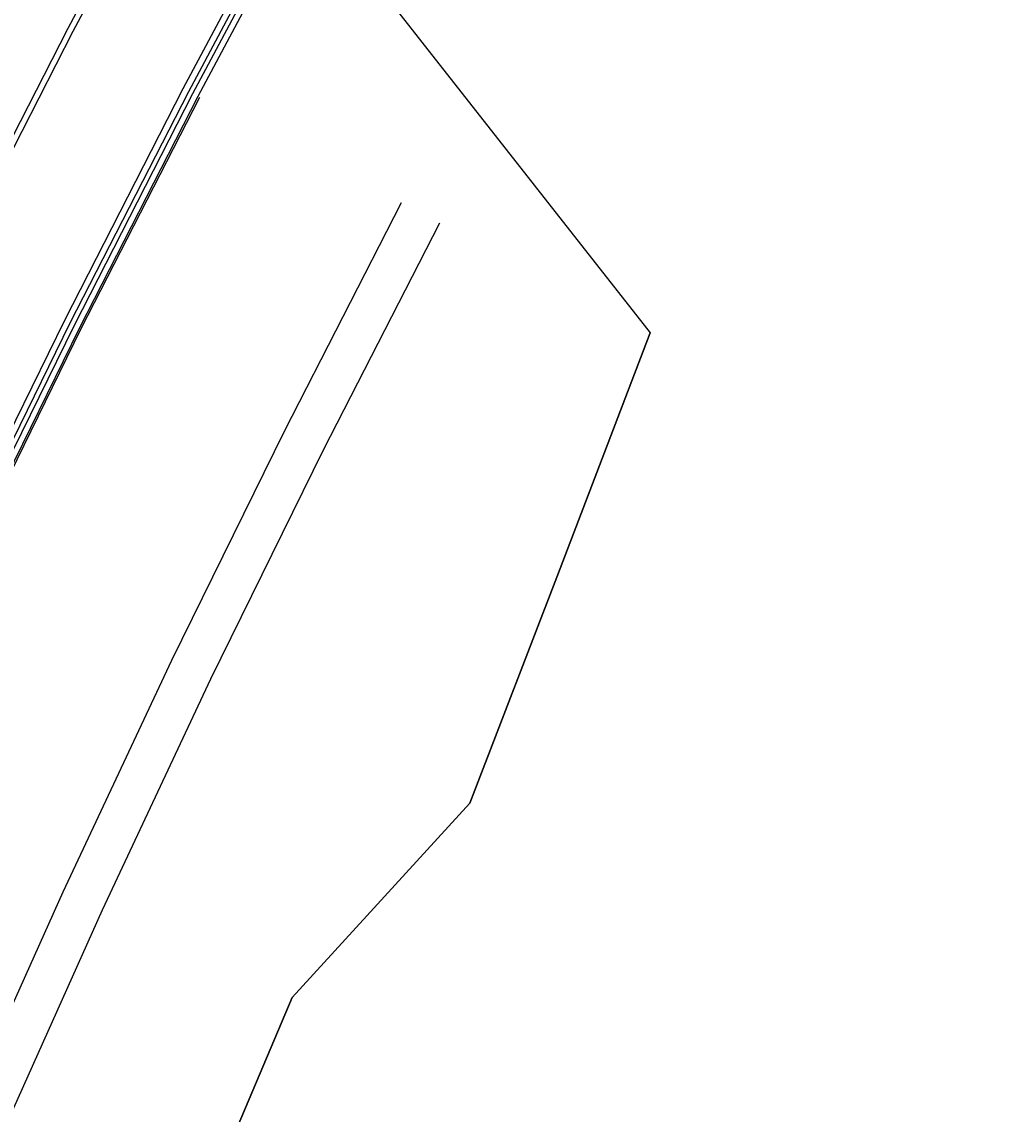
# Model space of a CAD drawing. Extents: x 1797478 to 1808916, y 246529 to 250952.
# Drawn here: x 1798192.4 to 1798281.6, y 250287.5 to 250388.3 of the extents above; entities that cross this region are included whole.
import ezdxf

# ---------------------------------------------------------------- set-up
doc = ezdxf.new("R2010")
doc.units = 0
for name, color, linetype in [('60', 7, 'Continuous'), ('DTCH-LINBTM', 7, 'Continuous'), ('DTCH-LINFRSLP', 7, 'Continuous'), ('EDPV-LINE', 7, 'Continuous'), ('LIMT-CSLINE', 7, 'Continuous'), ('SHDR-UPAV', 7, 'Continuous')]:
    doc.layers.add(name, color=color, linetype=linetype)

msp = doc.modelspace()

# ---------------------------------------------------------------- linework, layer by layer
for points in [[(1798076.99, 250071.62), (1798083.07, 250095.04), (1798089.53, 250118.35), (1798096.39, 250141.55), (1798109, 250162.9), (1798125.32, 250182.78), (1798132.35, 250205.7), (1798139.97, 250228.43), (1798148.15, 250250.98), (1798156.9, 250273.31), (1798166.22, 250295.41), (1798176.05, 250317.3), (1798186.26, 250339.01), (1798196.83, 250360.54), (1798207.76, 250381.89), (1798217.69, 250400.54), (1798219.06, 250403.06), (1798229.7, 250422.26), (1798230.7, 250424.03), (1798242.71, 250444.8), (1798252.52, 250461.2), (1798255.06, 250465.36), (1798267.75, 250485.72), (1798280.79, 250505.86)], [(1798077.42, 250071.52), (1798083.49, 250094.93), (1798089.95, 250118.23), (1798096.81, 250141.43), (1798109.41, 250162.77), (1798125.74, 250182.64), (1798132.77, 250205.55), (1798140.37, 250228.28), (1798148.56, 250250.81), (1798157.31, 250273.14), (1798166.62, 250295.24), (1798176.45, 250317.11), (1798186.65, 250338.82), (1798197.22, 250360.34), (1798208.15, 250381.69), (1798218.07, 250400.34), (1798219.44, 250402.85), (1798230.08, 250422.04), (1798231.08, 250423.81), (1798243.08, 250444.58), (1798252.89, 250460.98), (1798255.43, 250465.14), (1798268.12, 250485.48), (1798281.16, 250505.61)], [(1798077.95, 250071.39), (1798084.01, 250094.79), (1798090.48, 250118.08), (1798097.33, 250141.27), (1798109.93, 250162.6), (1798126.25, 250182.46), (1798133.28, 250205.36), (1798140.88, 250228.08), (1798149.06, 250250.61), (1798157.81, 250272.93), (1798167.12, 250295.02), (1798176.94, 250316.89), (1798187.14, 250338.58), (1798197.7, 250360.1), (1798208.63, 250381.44), (1798218.55, 250400.08), (1798219.92, 250402.59), (1798230.56, 250421.77), (1798231.56, 250423.54), (1798243.55, 250444.3), (1798253.36, 250460.69), (1798255.89, 250464.85), (1798268.58, 250485.19), (1798281.61, 250505.31)], [(1798064.81, 250074.67), (1798070.93, 250098.3), (1798077.46, 250121.81), (1798084.37, 250145.22), (1798097.04, 250166.77), (1798113.44, 250186.85), (1798120.54, 250209.96), (1798128.22, 250232.9), (1798136.48, 250255.64), (1798145.32, 250278.17), (1798154.72, 250300.47), (1798164.63, 250322.54), (1798174.93, 250344.45), (1798185.6, 250366.17), (1798196.63, 250387.71), (1798206.64, 250406.53), (1798208.02, 250409.06), (1798218.76, 250428.43), (1798219.77, 250430.22), (1798231.88, 250451.18), (1798241.78, 250467.72), (1798244.34, 250471.92), (1798257.15, 250492.46)], [(1798064.81, 250074.67), (1798070.93, 250098.3), (1798077.46, 250121.81), (1798084.37, 250145.22), (1798097.04, 250166.77), (1798113.44, 250186.85), (1798120.54, 250209.96), (1798128.22, 250232.9), (1798136.48, 250255.64), (1798145.32, 250278.17), (1798154.72, 250300.47), (1798164.63, 250322.54), (1798174.93, 250344.45), (1798185.6, 250366.17), (1798196.63, 250387.71), (1798206.64, 250406.53), (1798208.02, 250409.06), (1798218.76, 250428.43), (1798219.77, 250430.22), (1798231.88, 250451.18), (1798241.78, 250467.72), (1798244.34, 250471.92), (1798257.15, 250492.46)], [(1798064.81, 250074.67), (1798070.93, 250098.3), (1798077.46, 250121.81), (1798084.37, 250145.22), (1798097.04, 250166.77), (1798113.44, 250186.85), (1798120.54, 250209.96), (1798128.22, 250232.9), (1798136.48, 250255.64), (1798145.32, 250278.17), (1798154.72, 250300.47), (1798164.63, 250322.54), (1798174.93, 250344.45), (1798185.6, 250366.17), (1798196.63, 250387.71), (1798206.64, 250406.53), (1798208.02, 250409.06), (1798218.76, 250428.43), (1798219.77, 250430.22), (1798231.88, 250451.18), (1798241.78, 250467.72), (1798244.34, 250471.92), (1798257.15, 250492.46)], [(1798064.81, 250074.67), (1798070.93, 250098.3), (1798077.46, 250121.81), (1798084.37, 250145.22), (1798097.04, 250166.77), (1798113.44, 250186.85), (1798120.54, 250209.96), (1798128.22, 250232.9), (1798136.48, 250255.64), (1798145.32, 250278.17), (1798154.72, 250300.47), (1798164.63, 250322.54), (1798174.93, 250344.45), (1798185.6, 250366.17), (1798196.63, 250387.71), (1798206.64, 250406.53), (1798208.02, 250409.06), (1798218.76, 250428.43), (1798219.77, 250430.22), (1798231.88, 250451.18), (1798241.78, 250467.72), (1798244.34, 250471.92), (1798257.15, 250492.46)], [(1798064.81, 250074.67), (1798070.93, 250098.3), (1798077.46, 250121.81), (1798084.37, 250145.22), (1798097.04, 250166.77), (1798113.44, 250186.85), (1798120.54, 250209.96), (1798128.22, 250232.9), (1798136.48, 250255.64), (1798145.32, 250278.17), (1798154.72, 250300.47), (1798164.63, 250322.54), (1798174.93, 250344.45), (1798185.6, 250366.17), (1798196.63, 250387.71), (1798206.64, 250406.53), (1798208.02, 250409.06), (1798218.76, 250428.43), (1798219.77, 250430.22), (1798231.88, 250451.18), (1798241.78, 250467.72), (1798244.34, 250471.92), (1798257.15, 250492.46)], [(1798065.33, 250074.54), (1798071.46, 250098.16), (1798077.98, 250121.66), (1798084.89, 250145.06), (1798097.56, 250166.6), (1798113.95, 250186.67), (1798121.05, 250209.78), (1798128.73, 250232.71), (1798136.99, 250255.44), (1798145.82, 250277.96), (1798155.22, 250300.25), (1798165.13, 250322.32), (1798175.42, 250344.21), (1798186.08, 250365.93), (1798197.11, 250387.46), (1798207.12, 250406.27), (1798208.5, 250408.8), (1798219.24, 250428.17), (1798220.25, 250429.95), (1798232.35, 250450.9), (1798242.25, 250467.44), (1798244.81, 250471.64), (1798257.61, 250492.17)]]:
    msp.add_lwpolyline(points)
at = {"layer": '60'}
for points in [[(1798217.3, 250298.32), (1798233.69, 250316.22), (1798242.03, 250337.87), (1798250.34, 250359.63)], [(1798168.3, 250168.08), (1798175.91, 250189.97), (1798183.22, 250211.98), (1798190.37, 250234.1), (1798199.66, 250255.37), (1798208.27, 250276.93), (1798217.3, 250298.32)]]:
    msp.add_lwpolyline(points, dxfattribs=at)
at = {"layer": 'DTCH-LINBTM'}
msp.add_lwpolyline([(1798102.35, 250065.28), (1798108.31, 250088.27), (1798114.66, 250111.16), (1798121.39, 250133.93), (1798133.86, 250154.86), (1798150.05, 250174.32), (1798156.94, 250196.82), (1798164.39, 250219.14), (1798172.42, 250241.27), (1798181, 250263.2), (1798190.15, 250284.89), (1798199.79, 250306.38), (1798209.81, 250327.69), (1798220.19, 250348.82), (1798230.92, 250369.78)], dxfattribs=at)
at = {"layer": 'DTCH-LINFRSLP'}
msp.add_lwpolyline([(1798098.47, 250066.25), (1798104.45, 250089.31), (1798110.81, 250112.26), (1798117.57, 250135.1), (1798130.06, 250156.09), (1798146.27, 250175.62), (1798153.18, 250198.18), (1798160.66, 250220.56), (1798168.7, 250242.76), (1798177.32, 250264.74), (1798186.48, 250286.5), (1798196.16, 250308.05), (1798206.21, 250329.42), (1798216.62, 250350.62), (1798227.38, 250371.64)], dxfattribs=at)
at = {"layer": 'EDPV-LINE'}
msp.add_lwpolyline([(1798064.81, 250074.67), (1798070.93, 250098.3), (1798077.46, 250121.81), (1798084.37, 250145.22), (1798097.04, 250166.77), (1798113.44, 250186.85), (1798120.54, 250209.96), (1798128.22, 250232.9), (1798136.48, 250255.64), (1798145.32, 250278.17), (1798154.72, 250300.47), (1798164.63, 250322.54), (1798174.93, 250344.45), (1798185.6, 250366.17), (1798196.63, 250387.71), (1798206.64, 250406.53), (1798208.02, 250409.06), (1798218.76, 250428.43), (1798219.77, 250430.22), (1798231.88, 250451.18), (1798241.78, 250467.72), (1798244.34, 250471.92), (1798257.15, 250492.46)], dxfattribs=at)
msp.add_lwpolyline([(1798064.81, 250074.67), (1798070.93, 250098.3), (1798077.46, 250121.81), (1798084.37, 250145.22), (1798097.04, 250166.77), (1798113.44, 250186.85), (1798120.54, 250209.96), (1798128.22, 250232.9), (1798136.48, 250255.64), (1798145.32, 250278.17), (1798154.72, 250300.47), (1798164.63, 250322.54), (1798174.93, 250344.45), (1798185.6, 250366.17), (1798196.63, 250387.71), (1798206.64, 250406.53), (1798208.02, 250409.06), (1798218.76, 250428.43), (1798219.77, 250430.22), (1798231.88, 250451.18), (1798241.78, 250467.72), (1798244.34, 250471.92), (1798257.15, 250492.46)], dxfattribs=at)
at = {"layer": 'LIMT-CSLINE'}
msp.add_lwpolyline([(1798281.61, 250505.31), (1798268.58, 250485.19), (1798255.89, 250464.85), (1798253.36, 250460.69), (1798243.55, 250444.3), (1798231.56, 250423.54), (1798230.56, 250421.77), (1798219.92, 250402.59), (1798218.55, 250400.08), (1798250.34, 250359.63), (1798242.03, 250337.87), (1798233.69, 250316.22), (1798217.3, 250298.32), (1798208.27, 250276.93), (1798199.66, 250255.37), (1798190.37, 250234.1), (1798183.22, 250211.98), (1798175.91, 250189.97), (1798168.3, 250168.08), (1798153.17, 250148.61), (1798141.03, 250127.95), (1798131.17, 250106.42), (1798123.56, 250084.18)], dxfattribs=at)
at = {"layer": 'SHDR-UPAV'}
for points in [[(1798076.45, 250071.76), (1798082.52, 250095.19), (1798088.99, 250118.51), (1798095.85, 250141.72), (1798108.46, 250163.07), (1798124.79, 250182.96), (1798131.83, 250205.89), (1798139.44, 250228.63), (1798147.63, 250251.18), (1798156.38, 250273.52), (1798165.7, 250295.64), (1798175.54, 250317.53), (1798185.75, 250339.25), (1798196.32, 250360.79), (1798207.26, 250382.15), (1798217.2, 250400.81), (1798218.56, 250403.33), (1798229.21, 250422.53), (1798230.21, 250424.31), (1798242.22, 250445.08), (1798252.04, 250461.49), (1798254.58, 250465.66), (1798267.28, 250486.02), (1798280.32, 250506.17)], [(1798076.45, 250071.76), (1798082.52, 250095.19), (1798088.99, 250118.51), (1798095.85, 250141.72), (1798108.46, 250163.07), (1798124.79, 250182.96), (1798131.83, 250205.89), (1798139.44, 250228.63), (1798147.63, 250251.18), (1798156.38, 250273.52), (1798165.7, 250295.64), (1798175.54, 250317.53), (1798185.75, 250339.25), (1798196.32, 250360.79), (1798207.26, 250382.15), (1798217.2, 250400.81), (1798218.56, 250403.33), (1798229.21, 250422.53), (1798230.21, 250424.31), (1798242.22, 250445.08), (1798252.04, 250461.49), (1798254.58, 250465.66), (1798267.28, 250486.02), (1798280.32, 250506.17)], [(1798078.1, 250071.35), (1798084.16, 250094.75), (1798090.63, 250118.04), (1798097.48, 250141.22), (1798110.08, 250162.55), (1798126.4, 250182.41), (1798133.42, 250205.31), (1798141.03, 250228.03), (1798149.21, 250250.55), (1798157.95, 250272.87), (1798167.26, 250294.96), (1798177.08, 250316.82), (1798187.28, 250338.51), (1798197.84, 250360.03), (1798208.77, 250381.37)]]:
    msp.add_lwpolyline(points, dxfattribs=at)

doc.saveas('drawing.dxf')
